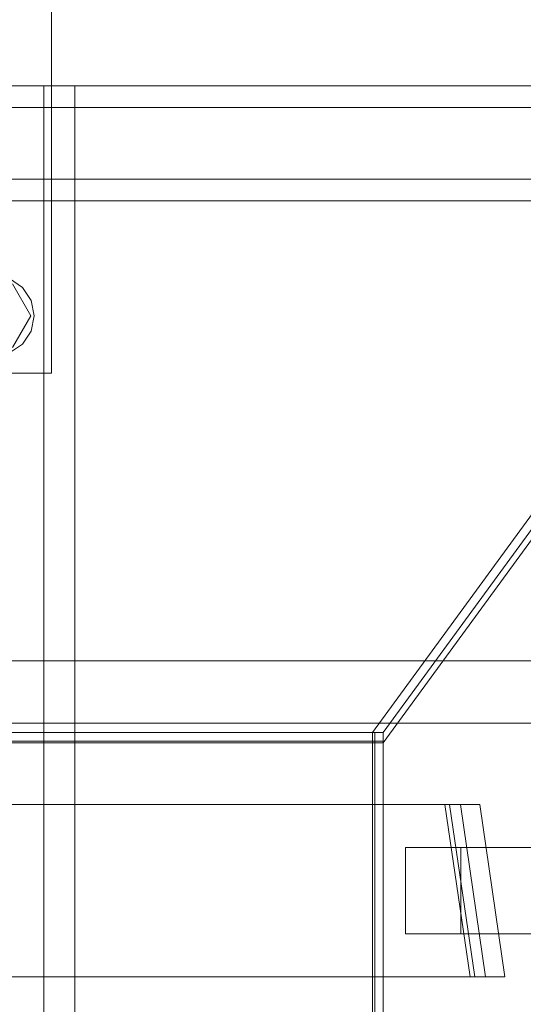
# Model space of a CAD drawing. Header units: millimetres. Extents: x -2233 to 61924, y -68080 to 6847.
# Tile 416 of 656: x 2074 to 2249, y -17870 to -17527. Entities that reach past the tile are written whole.
import ezdxf

# ---------------------------------------------------------------- set-up
doc = ezdxf.new("R2010")
doc.units = ezdxf.units.MM
doc.layers.add('superior_C01', color=7, linetype='Continuous', lineweight=0)
doc.layers.add('superior_tolva-C01', color=7, linetype='Continuous', lineweight=0)

msp = doc.modelspace()

# ---------------------------------------------------------------- linework, layer by layer
at = {"layer": 'superior_C01'}
for p, q in [((2085.375, -17490), (2085.375, -17650)), ((2594.793, -17550), (1439.231, -17550)), ((1450.016, -17550), (2605.578, -17550)), ((2674.184, -17550), (1484.651, -17550)), ((1493.03, -17550), (2682.563, -17550)), ((2082.745, -17550), (2053.856, -17550)), ((2064.641, -17550), (2093.53, -17550)), ((2082.745, -18450), (2082.745, -17550)), ((2082.745, -17550), (2093.53, -17550)), ((2093.53, -17550), (2093.53, -18450)), ((2594.223, -17557.5), (1482.878, -17557.5)), ((1494.804, -17557.5), (2606.148, -17557.5)), ((1482.878, -17582.5), (2594.223, -17582.5)), ((1494.804, -17582.5), (2606.148, -17582.5)), ((1439.231, -17590), (2594.793, -17590)), ((1450.016, -17590), (2605.578, -17590)), ((1484.651, -17590), (2674.184, -17590)), ((1493.03, -17590), (2682.563, -17590)), ((2070.732, -17617.066), (2075.274, -17620.101)), ((2071.775, -17618.915), (2078.175, -17630)), ((2075.274, -17620.101), (2078.309, -17624.642)), ((2078.309, -17624.642), (2079.375, -17630)), ((2078.175, -17630), (2071.775, -17641.085)), ((2079.375, -17630), (2078.309, -17635.358)), ((2078.309, -17635.358), (2075.274, -17639.899)), ((2075.274, -17639.899), (2070.732, -17642.934)), ((2085.375, -17650), (1925.375, -17650)), ((1103.221, -17750), (10242.208, -17750)), ((10243.564, -17750), (1104.577, -17750)), ((1901.94, -17771.702), (2846.1, -17771.702)), ((2847.707, -17771.702), (1903.548, -17771.702)), ((2222.2, -17800), (1910.649, -17800)), ((2223.818, -17800), (1912.267, -17800)), ((2227.592, -17800), (1916.042, -17800)), ((1922.782, -17800), (2234.333, -17800)), ((2230.94, -17860), (2222.2, -17800)), ((2222.2, -17800), (2223.818, -17800)), ((2232.557, -17860), (2223.818, -17800)), ((2223.818, -17800), (2227.592, -17800)), ((2236.332, -17860), (2227.592, -17800)), ((2227.592, -17800), (2234.333, -17800)), ((2234.333, -17800), (2243.073, -17860)), ((2227.765, -17815), (2208.506, -17815)), ((2208.506, -17815), (2208.506, -17845)), ((2328.302, -17815), (2208.506, -17815)), ((2227.765, -17845), (2227.765, -17815)), ((2227.765, -17815), (2347.561, -17815)), ((2208.506, -17845), (2227.765, -17845)), ((2208.506, -17845), (2328.302, -17845)), ((2347.561, -17845), (2227.765, -17845)), ((1913.009, -17860), (2230.94, -17860)), ((1914.626, -17860), (2232.557, -17860)), ((1918.401, -17860), (2236.332, -17860)), ((2243.073, -17860), (1925.141, -17860)), ((2232.557, -17860), (2230.94, -17860)), ((2236.332, -17860), (2232.557, -17860)), ((2243.073, -17860), (2236.332, -17860))]:
    msp.add_line(p, q, dxfattribs=at)
at = {"layer": 'superior_tolva-C01'}
for p, q in [((2470.446, -17400), (2197.026, -17775)), ((2200.779, -17775), (2474.2, -17400)), ((2200.779, -17778.571), (2474.2, -17403.571)), ((2200.779, -17775), (1911.751, -17775)), ((2197.026, -17775), (2197.026, -18225)), ((2200.779, -17775), (2197.026, -17775)), ((2197.779, -18225), (2197.779, -17775)), ((2200.779, -17775), (2197.779, -17775)), ((2200.779, -18225), (2200.779, -17775)), ((2200.779, -17778), (2200.779, -17775)), ((2200.779, -17775), (2200.779, -17778.571)), ((2200.779, -17778), (1911.751, -17778)), ((1911.751, -17778.571), (2200.779, -17778.571))]:
    msp.add_line(p, q, dxfattribs=at)

doc.saveas('drawing.dxf')
